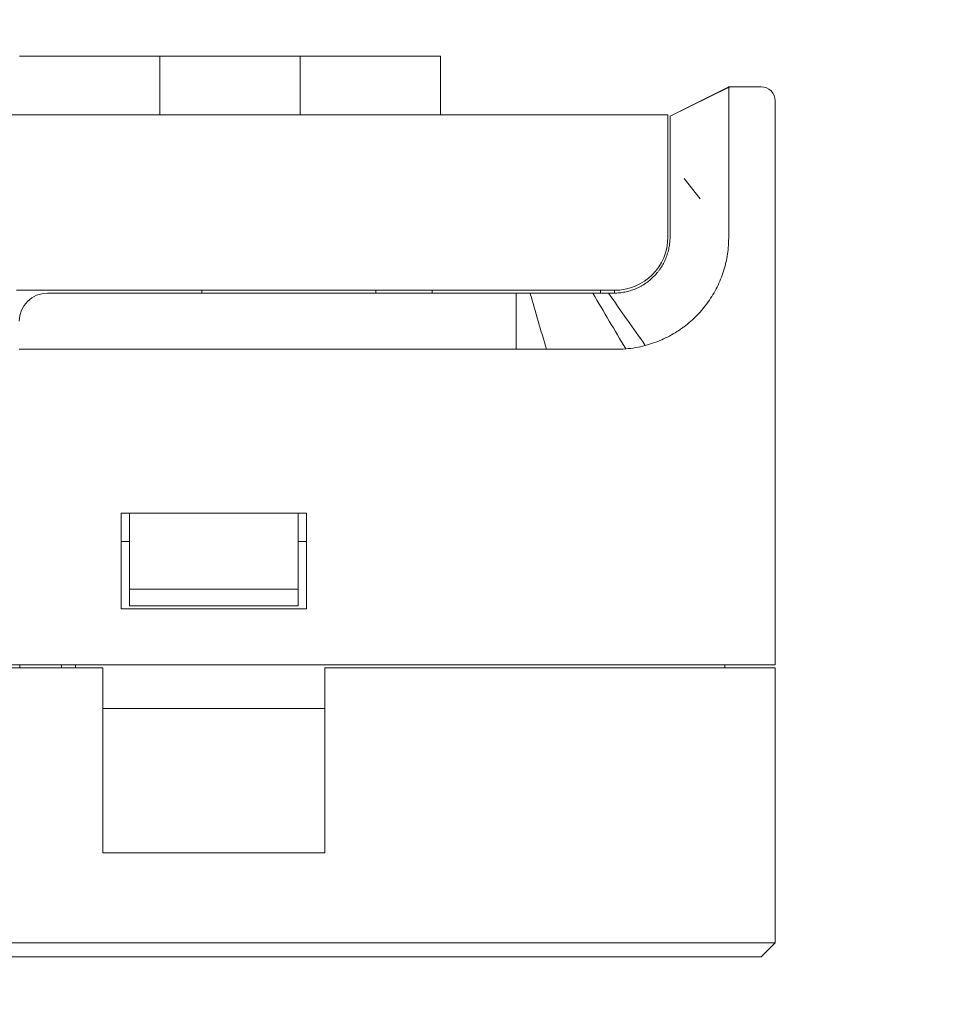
# Model space of a CAD drawing. Header units: millimetres. Extents: x -1114 to 1396, y -630 to 631.
# Tile 516 of 656: x 437 to 470, y -95 to -60. Entities that reach past the tile are written whole.
import ezdxf

# ---------------------------------------------------------------- set-up
doc = ezdxf.new("R2010")
doc.units = ezdxf.units.MM
doc.header["$MEASUREMENT"] = 0

msp = doc.modelspace()

# ---------------------------------------------------------------- linework, layer by layer
at = {"lineweight": 18}
for points, knots in [([(1038.9843, -629.7647), (1038.9843, -629.7647), (-1111.4882, -629.7647), (-1111.4882, -629.7647), (-1111.4882, -629.7647), (-1111.4882, -629.7647), (-1111.4882, 630.7883), (-1111.4882, 630.7883), (-1111.4882, 630.7883), (-1111.4882, 630.7883), (1038.9843, 630.7883), (1038.9843, 630.7883)], [0, 0, 0, 0, 0.3333333, 0.3333333, 0.3333333, 0.3333333, 0.6666667, 0.6666667, 0.6666667, 0.6666667, 1, 1, 1, 1]), ([(462.4282, -64.9427), (462.4298, -64.8964), (462.4301, -64.8503), (462.4296, -64.8043), (462.4296, -64.8043), (462.4293, -64.7813), (462.4288, -64.7584), (462.4284, -64.7355), (462.4284, -64.7355), (462.428, -64.7126), (462.4276, -64.6897), (462.4273, -64.6669), (462.4273, -64.6669), (462.426, -64.5757), (462.4254, -64.4852), (462.4251, -64.3954), (462.4251, -64.3954), (462.4249, -64.3055), (462.425, -64.2164), (462.4253, -64.128), (462.4253, -64.128), (462.4255, -64.0837), (462.4257, -64.0397), (462.4259, -63.9958), (462.4259, -63.9958), (462.426, -63.9739), (462.4261, -63.952), (462.4262, -63.9302), (462.4262, -63.9302), (462.4263, -63.9085), (462.4264, -63.8868), (462.4265, -63.8653), (462.4265, -63.8653), (462.4269, -63.7793), (462.4273, -63.6953), (462.4276, -63.6133), (462.4276, -63.6133), (462.4278, -63.5313), (462.4279, -63.4514), (462.4278, -63.3734), (462.4278, -63.3734), (462.4278, -63.2955), (462.4275, -63.2195), (462.4272, -63.1456), (462.4272, -63.1456), (462.427, -63.1087), (462.4267, -63.0722), (462.4265, -63.0365), (462.4265, -63.0365), (462.4263, -63.0009), (462.426, -62.966), (462.4257, -62.9319), (462.4257, -62.9319), (462.4252, -62.8638), (462.4247, -62.7988), (462.4243, -62.7369), (462.4243, -62.7369), (462.4239, -62.6749), (462.4236, -62.6161), (462.4238, -62.5604), (462.4238, -62.5604), (462.4238, -62.5326), (462.424, -62.5055), (462.4242, -62.4793), (462.4242, -62.4793), (462.4244, -62.4661), (462.4245, -62.4532), (462.4248, -62.4405), (462.4248, -62.4405), (462.425, -62.4277), (462.4252, -62.4152), (462.4254, -62.4029), (462.4254, -62.4029), (462.4263, -62.3536), (462.4266, -62.3083), (462.4267, -62.2669), (462.4267, -62.2669), (462.4267, -62.2255), (462.4265, -62.1879), (462.4263, -62.1542), (462.4263, -62.1542), (462.4261, -62.1205), (462.426, -62.0907), (462.4262, -62.0647), (462.4262, -62.0647), (462.4263, -62.0518), (462.4266, -62.0398), (462.4269, -62.0288), (462.4269, -62.0288), (462.4271, -62.0233), (462.4274, -62.018), (462.4276, -62.0131), (462.4276, -62.0131), (462.4279, -62.0081), (462.4282, -62.0034), (462.4286, -61.9989), (462.4286, -61.9989), (462.4294, -61.99), (462.4304, -61.9822), (462.4317, -61.9754), (462.4317, -61.9754), (462.4324, -61.972), (462.4331, -61.9689), (462.4339, -61.966), (462.4339, -61.966), (462.4347, -61.9632), (462.4357, -61.9606), (462.4367, -61.9582)], [0, 0, 0, 0, 0.037037, 0.037037, 0.037037, 0.037037, 0.0740741, 0.0740741, 0.0740741, 0.0740741, 0.1111111, 0.1111111, 0.1111111, 0.1111111, 0.1481481, 0.1481481, 0.1481481, 0.1481481, 0.1851852, 0.1851852, 0.1851852, 0.1851852, 0.2222222, 0.2222222, 0.2222222, 0.2222222, 0.2592593, 0.2592593, 0.2592593, 0.2592593, 0.2962963, 0.2962963, 0.2962963, 0.2962963, 0.3333333, 0.3333333, 0.3333333, 0.3333333, 0.3703704, 0.3703704, 0.3703704, 0.3703704, 0.4074074, 0.4074074, 0.4074074, 0.4074074, 0.4444444, 0.4444444, 0.4444444, 0.4444444, 0.4814815, 0.4814815, 0.4814815, 0.4814815, 0.5185185, 0.5185185, 0.5185185, 0.5185185, 0.5555556, 0.5555556, 0.5555556, 0.5555556, 0.5925926, 0.5925926, 0.5925926, 0.5925926, 0.6296296, 0.6296296, 0.6296296, 0.6296296, 0.6666667, 0.6666667, 0.6666667, 0.6666667, 0.7037037, 0.7037037, 0.7037037, 0.7037037, 0.7407407, 0.7407407, 0.7407407, 0.7407407, 0.7777778, 0.7777778, 0.7777778, 0.7777778, 0.8148148, 0.8148148, 0.8148148, 0.8148148, 0.8518519, 0.8518519, 0.8518519, 0.8518519, 0.8888889, 0.8888889, 0.8888889, 0.8888889, 0.9259259, 0.9259259, 0.9259259, 0.9259259, 0.962963, 0.962963, 0.962963, 0.962963, 1, 1, 1, 1]), ([(462.4344, -61.9427), (462.4284, -61.9427), (462.4254, -61.9427), (462.4242, -61.9427), (462.4242, -61.9427), (462.4238, -61.9427), (462.4237, -61.9427), (462.4237, -61.9427)], [0, 0, 0, 0, 0.5, 0.5, 0.5, 0.5, 1, 1, 1, 1]), ([(464.0788, -62.4427), (464.0788, -62.3101), (464.0261, -62.1829), (463.9323, -62.0892), (463.9323, -62.0892), (463.8386, -61.9954), (463.7114, -61.9427), (463.5788, -61.9427)], [0, 0, 0, 0, 0.5, 0.5, 0.5, 0.5, 1, 1, 1, 1]), ([(460.3321, -65.1176), (460.3321, -64.9564), (460.3321, -64.7953), (460.3321, -64.6367), (460.3321, -64.6367), (460.3321, -64.597), (460.3321, -64.5575), (460.3321, -64.5181), (460.3321, -64.5181), (460.3321, -64.4788), (460.3321, -64.4396), (460.3321, -64.4005), (460.3321, -64.4005), (460.3321, -64.381), (460.3321, -64.3614), (460.3321, -64.3421), (460.3321, -64.3421), (460.3321, -64.3228), (460.3321, -64.3036), (460.3321, -64.2846), (460.3321, -64.2846), (460.3321, -64.2466), (460.3321, -64.2093), (460.3321, -64.1725), (460.3321, -64.1725), (460.3321, -64.0989), (460.3321, -64.0277), (460.3321, -63.9588), (460.3321, -63.9588), (460.3321, -63.8899), (460.3321, -63.8232), (460.3321, -63.7589), (460.3321, -63.7589), (460.3321, -63.7267), (460.3321, -63.6951), (460.3321, -63.6644), (460.3321, -63.6644), (460.3321, -63.6337), (460.3321, -63.604), (460.3321, -63.5751), (460.3321, -63.5751), (460.3321, -63.5174), (460.3321, -63.4632), (460.3321, -63.4126), (460.3321, -63.4126), (460.3321, -63.3872), (460.3321, -63.3628), (460.3321, -63.3393), (460.3321, -63.3393), (460.3321, -63.3158), (460.3321, -63.2932), (460.3321, -63.2716), (460.3321, -63.2716), (460.3321, -63.2283), (460.3321, -63.1897), (460.3321, -63.1557), (460.3321, -63.1557), (460.3321, -63.1217), (460.3321, -63.0923), (460.3321, -63.0677), (460.3321, -63.0677), (460.3321, -63.0553), (460.3321, -63.0442), (460.3321, -63.0343), (460.3321, -63.0343), (460.3321, -63.0294), (460.3321, -63.0249), (460.3321, -63.0208), (460.3321, -63.0208), (460.3321, -63.0167), (460.3321, -63.0129), (460.3321, -63.0095), (460.3321, -63.0095), (460.3321, -62.9826), (460.3321, -62.9793), (460.3321, -62.9823), (460.3321, -62.9823), (460.3321, -62.9852), (460.3321, -62.9944), (460.3321, -62.9924)], [0, 0, 0, 0, 0.05, 0.05, 0.05, 0.05, 0.1, 0.1, 0.1, 0.1, 0.15, 0.15, 0.15, 0.15, 0.2, 0.2, 0.2, 0.2, 0.25, 0.25, 0.25, 0.25, 0.3, 0.3, 0.3, 0.3, 0.35, 0.35, 0.35, 0.35, 0.4, 0.4, 0.4, 0.4, 0.45, 0.45, 0.45, 0.45, 0.5, 0.5, 0.5, 0.5, 0.55, 0.55, 0.55, 0.55, 0.6, 0.6, 0.6, 0.6, 0.65, 0.65, 0.65, 0.65, 0.7, 0.7, 0.7, 0.7, 0.75, 0.75, 0.75, 0.75, 0.8, 0.8, 0.8, 0.8, 0.85, 0.85, 0.85, 0.85, 0.9, 0.9, 0.9, 0.9, 0.95, 0.95, 0.95, 0.95, 1, 1, 1, 1]), ([(462.4257, -66.1837), (462.4239, -66.4191), (462.4273, -66.6545), (462.4276, -66.8899), (462.4276, -66.8899), (462.4279, -67.1253), (462.4251, -67.3608), (462.411, -67.5958)], [0, 0, 0, 0, 0.5, 0.5, 0.5, 0.5, 1, 1, 1, 1]), ([(460.3321, -66.7732), (460.3321, -66.8598), (460.3321, -66.9464), (460.3321, -67.0329), (460.3321, -67.0329), (460.3321, -67.1195), (460.3321, -67.2061), (460.3321, -67.2927)], [0, 0, 0, 0, 0.5, 0.5, 0.5, 0.5, 1, 1, 1, 1]), ([(460.3321, -67.2927), (460.3321, -67.3588), (460.3288, -67.4242), (460.3224, -67.4892), (460.3224, -67.4892), (460.316, -67.5541), (460.3065, -67.6185), (460.2938, -67.6824), (460.2938, -67.6824), (460.2811, -67.7463), (460.2653, -67.8096), (460.2463, -67.8724), (460.2463, -67.8724), (460.2368, -67.9038), (460.2264, -67.9351), (460.2153, -67.9662), (460.2153, -67.9662), (460.2042, -67.9972), (460.1924, -68.0279), (460.1799, -68.0581), (460.1799, -68.0581), (460.1297, -68.1792), (460.0683, -68.294), (459.9958, -68.4027), (459.9958, -68.4027), (459.9777, -68.4299), (459.9589, -68.4566), (459.9393, -68.483), (459.9393, -68.483), (459.9296, -68.4962), (459.9196, -68.5093), (459.9095, -68.5223), (459.9095, -68.5223), (459.8994, -68.5353), (459.8891, -68.5482), (459.8786, -68.5609), (459.8786, -68.5609), (459.8368, -68.6119), (459.7928, -68.6604), (459.7468, -68.7065), (459.7468, -68.7065), (459.6546, -68.7988), (459.554, -68.8815), (459.4448, -68.9546), (459.4448, -68.9546), (459.4175, -68.9729), (459.3896, -68.9906), (459.3613, -69.0076), (459.3613, -69.0076), (459.3331, -69.0245), (459.3046, -69.0407), (459.2757, -69.0561), (459.2757, -69.0561), (459.2181, -69.087), (459.1592, -69.1149), (459.099, -69.1398), (459.099, -69.1398), (459.0389, -69.1648), (458.9776, -69.1868), (458.9151, -69.2059), (458.9151, -69.2059), (458.8838, -69.2154), (458.8522, -69.2242), (458.8203, -69.2322), (458.8203, -69.2322), (458.7885, -69.2403), (458.7562, -69.2475), (458.7239, -69.254), (458.7239, -69.254), (458.6916, -69.2604), (458.6592, -69.2661), (458.6268, -69.2709), (458.6268, -69.2709), (458.5943, -69.2757), (458.5617, -69.2798), (458.5291, -69.283), (458.5291, -69.283), (458.4638, -69.2895), (458.3982, -69.2927), (458.3321, -69.2927)], [0, 0, 0, 0, 0.05, 0.05, 0.05, 0.05, 0.1, 0.1, 0.1, 0.1, 0.15, 0.15, 0.15, 0.15, 0.2, 0.2, 0.2, 0.2, 0.25, 0.25, 0.25, 0.25, 0.3, 0.3, 0.3, 0.3, 0.35, 0.35, 0.35, 0.35, 0.4, 0.4, 0.4, 0.4, 0.45, 0.45, 0.45, 0.45, 0.5, 0.5, 0.5, 0.5, 0.55, 0.55, 0.55, 0.55, 0.6, 0.6, 0.6, 0.6, 0.65, 0.65, 0.65, 0.65, 0.7, 0.7, 0.7, 0.7, 0.75, 0.75, 0.75, 0.75, 0.8, 0.8, 0.8, 0.8, 0.85, 0.85, 0.85, 0.85, 0.9, 0.9, 0.9, 0.9, 0.95, 0.95, 0.95, 0.95, 1, 1, 1, 1]), ([(459.4504, -71.1595), (459.6514, -71.1062), (459.8457, -71.0381), (460.0335, -70.9558), (460.0335, -70.9558), (460.2213, -70.8735), (460.4025, -70.7768), (460.577, -70.6655), (460.577, -70.6655), (460.5988, -70.6516), (460.6206, -70.6374), (460.6422, -70.623), (460.6422, -70.623), (460.6638, -70.6087), (460.6853, -70.594), (460.7066, -70.5792), (460.7066, -70.5792), (460.7493, -70.5496), (460.7912, -70.5193), (460.8325, -70.4883), (460.8325, -70.4883), (460.915, -70.4262), (460.9947, -70.3612), (461.0717, -70.2934), (461.0717, -70.2934), (461.2256, -70.1577), (461.3686, -70.0107), (461.5006, -69.8521), (461.5006, -69.8521), (461.5336, -69.8125), (461.5659, -69.7721), (461.5975, -69.731), (461.5975, -69.731), (461.6291, -69.6899), (461.66, -69.648), (461.69, -69.6058), (461.69, -69.6058), (461.7499, -69.5212), (461.8062, -69.4348), (461.859, -69.3466), (461.859, -69.3466), (461.9118, -69.2584), (461.961, -69.1684), (462.0066, -69.0766), (462.0066, -69.0766), (462.0523, -68.9848), (462.0943, -68.8912), (462.133, -68.7959), (462.133, -68.7959), (462.1717, -68.7006), (462.207, -68.6036), (462.2386, -68.5047), (462.2386, -68.5047), (462.2465, -68.48), (462.2541, -68.4551), (462.2615, -68.4302), (462.2615, -68.4302), (462.2689, -68.4054), (462.2761, -68.3805), (462.283, -68.3555), (462.283, -68.3555), (462.2968, -68.3056), (462.3096, -68.2556), (462.3213, -68.2054), (462.3213, -68.2054), (462.3447, -68.1051), (462.3641, -68.0041), (462.3791, -67.9025), (462.3791, -67.9025), (462.3941, -67.8009), (462.4048, -67.6987), (462.411, -67.5958)], [0, 0, 0, 0, 0.0555556, 0.0555556, 0.0555556, 0.0555556, 0.1111111, 0.1111111, 0.1111111, 0.1111111, 0.1666667, 0.1666667, 0.1666667, 0.1666667, 0.2222222, 0.2222222, 0.2222222, 0.2222222, 0.2777778, 0.2777778, 0.2777778, 0.2777778, 0.3333333, 0.3333333, 0.3333333, 0.3333333, 0.3888889, 0.3888889, 0.3888889, 0.3888889, 0.4444444, 0.4444444, 0.4444444, 0.4444444, 0.5, 0.5, 0.5, 0.5, 0.5555556, 0.5555556, 0.5555556, 0.5555556, 0.6111111, 0.6111111, 0.6111111, 0.6111111, 0.6666667, 0.6666667, 0.6666667, 0.6666667, 0.7222222, 0.7222222, 0.7222222, 0.7222222, 0.7777778, 0.7777778, 0.7777778, 0.7777778, 0.8333333, 0.8333333, 0.8333333, 0.8333333, 0.8888889, 0.8888889, 0.8888889, 0.8888889, 0.9444444, 0.9444444, 0.9444444, 0.9444444, 1, 1, 1, 1]), ([(455.342, -69.2927), (455.4607, -69.2927), (455.5794, -69.2927), (455.6981, -69.2927), (455.6981, -69.2927), (455.825, -69.2927), (455.9519, -69.2927), (456.0788, -69.2927), (456.0788, -69.2927), (456.2057, -69.2927), (456.3326, -69.2927), (456.4595, -69.2927)], [0, 0, 0, 0, 0.3333333, 0.3333333, 0.3333333, 0.3333333, 0.6666667, 0.6666667, 0.6666667, 0.6666667, 1, 1, 1, 1]), ([(456.4595, -69.2927), (456.5188, -69.2927), (456.578, -69.2927), (456.6372, -69.2927), (456.6372, -69.2927), (456.7008, -69.2927), (456.7643, -69.2927), (456.8279, -69.2927), (456.8279, -69.2927), (456.8915, -69.2927), (456.955, -69.2927), (457.0186, -69.2927)], [0, 0, 0, 0, 0.3333333, 0.3333333, 0.3333333, 0.3333333, 0.6666667, 0.6666667, 0.6666667, 0.6666667, 1, 1, 1, 1]), ([(457.0186, -69.2927), (457.0779, -69.2927), (457.1373, -69.2927), (457.1967, -69.2927), (457.1967, -69.2927), (457.2601, -69.2927), (457.3236, -69.2927), (457.3871, -69.2927), (457.3871, -69.2927), (457.4506, -69.2927), (457.5141, -69.2927), (457.5776, -69.2927)], [0, 0, 0, 0, 0.3333333, 0.3333333, 0.3333333, 0.3333333, 0.6666667, 0.6666667, 0.6666667, 0.6666667, 1, 1, 1, 1]), ([(458.7552, -71.2797), (458.7552, -71.2797), (458.7553, -71.2797), (458.7553, -71.2797), (458.7553, -71.2797), (458.9899, -71.2594), (459.2229, -71.2199), (459.4504, -71.1595)], [0, 0, 0, 0, 0.5, 0.5, 0.5, 0.5, 1, 1, 1, 1]), ([(455.9299, -71.2927), (455.9299, -71.2927), (455.9299, -71.2927), (455.9299, -71.2927), (455.9299, -71.2927), (456.4018, -71.2927), (456.8721, -71.2928), (457.343, -71.2926)], [0, 0, 0, 0, 0.5, 0.5, 0.5, 0.5, 1, 1, 1, 1]), ([(457.343, -71.2926), (457.343, -71.2926), (457.343, -71.2926), (457.343, -71.2926), (457.343, -71.2926), (457.5785, -71.2926), (457.814, -71.2933), (458.0493, -71.292)], [0, 0, 0, 0, 0.5, 0.5, 0.5, 0.5, 1, 1, 1, 1]), ([(458.0493, -71.292), (458.0493, -71.292), (458.0494, -71.292), (458.0494, -71.292), (458.0494, -71.292), (458.2847, -71.2907), (458.5205, -71.3), (458.7552, -71.2797)], [0, 0, 0, 0, 0.5, 0.5, 0.5, 0.5, 1, 1, 1, 1])]:
    msp.add_open_spline(points, degree=3, knots=knots, dxfattribs=at)
for points in [[(437.3538, -60.8508), (437.3538, -60.8508), (437.1538, -60.8508), (437.1538, -60.8508)], [(437.3538, -60.8508), (437.3538, -60.8508), (441.9538, -60.8508), (441.9538, -60.8508)], [(441.0421, -60.8508), (441.0513, -60.8508), (441.0559, -60.8509), (441.0559, -60.8509)], [(442.1538, -60.8508), (442.1538, -60.8508), (441.9538, -60.8508), (441.9538, -60.8508)], [(442.1538, -60.8508), (442.1538, -60.8508), (442.1538, -62.943), (442.1538, -62.943)], [(442.1538, -60.8508), (442.1538, -60.8508), (442.1538, -62.943), (442.1538, -62.943)], [(442.1538, -62.943), (442.1538, -62.943), (442.1538, -60.8508), (442.1538, -60.8508)], [(442.3538, -60.8508), (442.3538, -60.8508), (442.1538, -60.8508), (442.1538, -60.8508)], [(442.1538, -60.8508), (442.1538, -60.8508), (442.1538, -62.943), (442.1538, -62.943)], [(442.3538, -60.8508), (442.3538, -60.8508), (446.9538, -60.8508), (446.9538, -60.8508)], [(446.0421, -60.8508), (446.0513, -60.8508), (446.0559, -60.8509), (446.0559, -60.8509)], [(447.1538, -60.8508), (447.1538, -60.8508), (446.9538, -60.8508), (446.9538, -60.8508)], [(447.1538, -60.8508), (447.1538, -60.8508), (447.1538, -62.943), (447.1538, -62.943)], [(447.1538, -60.8508), (447.1538, -60.8508), (447.1538, -62.943), (447.1538, -62.943)], [(447.3538, -60.8508), (447.3538, -60.8508), (447.1538, -60.8508), (447.1538, -60.8508)], [(447.1538, -62.943), (447.1538, -62.943), (447.1538, -60.8508), (447.1538, -60.8508)], [(447.1538, -60.8508), (447.1538, -60.8508), (447.1538, -62.943), (447.1538, -62.943)], [(447.3538, -60.8508), (447.3538, -60.8508), (451.9538, -60.8508), (451.9538, -60.8508)], [(451.0421, -60.8508), (451.0513, -60.8508), (451.0559, -60.8509), (451.0559, -60.8509)], [(452.1538, -60.8508), (452.1538, -60.8508), (451.9538, -60.8508), (451.9538, -60.8508)], [(452.1538, -60.8508), (452.1538, -60.8508), (452.1538, -62.943), (452.1538, -62.943)], [(452.1538, -60.8508), (452.1538, -60.8508), (452.1538, -62.943), (452.1538, -62.943)], [(462.4237, -61.9427), (462.4237, -61.9427), (460.332, -62.9898), (460.332, -62.9898)], [(460.3321, -62.9922), (460.3321, -62.9922), (462.4377, -61.9558), (462.4377, -61.9558)], [(462.4432, -61.9344), (462.4432, -61.9344), (462.4265, -61.9427), (462.4265, -61.9427)], [(462.4432, -61.9344), (462.4432, -61.9344), (462.4302, -61.9409), (462.4302, -61.9409)], [(463.5788, -61.9427), (463.5788, -61.9427), (462.4344, -61.9427), (462.4344, -61.9427)], [(462.4344, -61.9427), (462.441, -61.9427), (462.4411, -61.9479), (462.4367, -61.9582)], [(462.435, -61.9427), (462.435, -61.9427), (463.0069, -61.9427), (463.0069, -61.9427)], [(463.0069, -61.9427), (463.0069, -61.9427), (463.5788, -61.9427), (463.5788, -61.9427)], [(464.0788, -62.4427), (464.0788, -62.4427), (464.0788, -64.9427), (464.0788, -64.9427)], [(404.0485, -62.9429), (404.0485, -62.9429), (460.2541, -62.9429), (460.2541, -62.9429)], [(460.2541, -62.9429), (460.2541, -62.9429), (404.0485, -62.9429), (404.0485, -62.9429)], [(460.2541, -62.9429), (460.2541, -62.9429), (460.2541, -64.9429), (460.2541, -64.9429)], [(460.4146, -62.9485), (460.4146, -62.9485), (460.3858, -62.96), (460.3858, -62.96)], [(460.2541, -64.9429), (460.2541, -64.9429), (460.2541, -67.2929), (460.2541, -67.2929)], [(460.3321, -65.6696), (460.3321, -65.4856), (460.3321, -65.3016), (460.3321, -65.1176)], [(460.837, -65.2043), (460.837, -65.2043), (461.4079, -65.9337), (461.4079, -65.9337)], [(462.4282, -64.9427), (462.4222, -65.1209), (462.4293, -65.2992), (462.4276, -65.4775)], [(464.0788, -64.9427), (464.0788, -64.9427), (464.0788, -82.5374), (464.0788, -82.5374)], [(464.0788, -64.9427), (464.0788, -64.9427), (464.0788, -82.5374), (464.0788, -82.5374)], [(462.4276, -65.4775), (462.4254, -65.7129), (462.4276, -65.9483), (462.4257, -66.1837)], [(460.3321, -66.7732), (460.3321, -66.4053), (460.3321, -66.0375), (460.3321, -65.6696)], [(458.3541, -69.1929), (459.4034, -69.1929), (460.2541, -68.3423), (460.2541, -67.2929)], [(458.3541, -69.1929), (458.3541, -69.1929), (437.0513, -69.1929), (437.0513, -69.1929)], [(438.1513, -69.2927), (437.599, -69.2927), (437.1513, -69.7404), (437.1513, -70.2927)], [(454.8541, -69.2927), (454.8541, -69.2927), (438.1513, -69.2927), (438.1513, -69.2927)], [(443.6513, -69.1929), (443.6513, -69.1929), (443.6513, -69.2928), (443.6513, -69.2928)], [(449.8541, -69.1929), (449.8541, -69.1929), (449.8541, -69.2928), (449.8541, -69.2928)], [(451.8541, -69.1929), (451.8541, -69.1929), (451.8541, -69.2927), (451.8541, -69.2927)], [(454.8541, -69.2927), (454.8541, -69.2927), (455.342, -69.2927), (455.342, -69.2927)], [(454.8541, -69.2927), (454.8541, -69.2927), (454.8541, -71.2927), (454.8541, -71.2927)], [(455.342, -69.2927), (455.538, -69.9594), (455.7339, -70.626), (455.9299, -71.2927)], [(457.5776, -69.2927), (457.7639, -69.2927), (457.9502, -69.2927), (458.1366, -69.2927)], [(457.5776, -69.2927), (457.9701, -69.955), (458.3627, -70.6174), (458.7552, -71.2797)], [(457.8538, -69.2927), (457.8538, -69.2927), (457.8538, -69.1929), (457.8538, -69.1929)], [(457.8538, -69.1929), (457.8538, -69.1929), (457.8538, -69.2927), (457.8538, -69.2927)], [(458.1366, -69.2923), (458.5745, -69.9144), (459.0125, -70.537), (459.4504, -71.1595)], [(458.1366, -69.2927), (458.2017, -69.2927), (458.2669, -69.2927), (458.3321, -69.2927)], [(458.3538, -69.2904), (458.3538, -69.2904), (458.3538, -69.1929), (458.3538, -69.1929)], [(454.8541, -71.2927), (454.8541, -71.2927), (437.1513, -71.2927), (437.1513, -71.2927)], [(454.8541, -71.2927), (454.8541, -71.2927), (455.9299, -71.2927), (455.9299, -71.2927)], [(440.7788, -77.1374), (440.7788, -77.1374), (440.7788, -80.5374), (440.7788, -80.5374)], [(447.3788, -77.1374), (447.3788, -77.1374), (440.7788, -77.1374), (440.7788, -77.1374)], [(441.0788, -77.7498), (441.0788, -77.7498), (441.0788, -77.1374), (441.0788, -77.1374)], [(447.0788, -77.1374), (447.0788, -77.1374), (447.0788, -77.7498), (447.0788, -77.7498)], [(447.3788, -80.5374), (447.3788, -80.5374), (447.3788, -77.1374), (447.3788, -77.1374)], [(441.0788, -79.8374), (441.0788, -79.8374), (441.0788, -77.7498), (441.0788, -77.7498)], [(447.0788, -77.7498), (447.0788, -77.7498), (447.0788, -79.8374), (447.0788, -79.8374)], [(441.0788, -78.1374), (441.0788, -78.1374), (440.7788, -78.1374), (440.7788, -78.1374)], [(447.379, -78.1374), (447.379, -78.1374), (447.0788, -78.1374), (447.0788, -78.1374)], [(441.0788, -79.8374), (441.0788, -79.8374), (441.0788, -80.4374), (441.0788, -80.4374)], [(447.0788, -79.8374), (447.0788, -79.8374), (441.0788, -79.8374), (441.0788, -79.8374)], [(447.0788, -80.4374), (447.0788, -80.4374), (447.0788, -79.8374), (447.0788, -79.8374)], [(440.7788, -80.5374), (440.7788, -80.5374), (447.3788, -80.5374), (447.3788, -80.5374)], [(441.0788, -80.4374), (441.0788, -80.4374), (447.0788, -80.4374), (447.0788, -80.4374)], [(364.0788, -82.5374), (364.0788, -82.5374), (463.5788, -82.5374), (463.5788, -82.5374)], [(383.0288, -82.6374), (383.0288, -82.6374), (440.1288, -82.6374), (440.1288, -82.6374)], [(437.1729, -82.5374), (437.1729, -82.5374), (437.1729, -82.6374), (437.1729, -82.6374)], [(438.6513, -82.5374), (438.6513, -82.5374), (438.6513, -82.6374), (438.6513, -82.6374)], [(439.1513, -82.5373), (439.1513, -82.5373), (439.1513, -82.6374), (439.1513, -82.6374)], [(440.1288, -89.2359), (440.1288, -89.2359), (440.1288, -82.6374), (440.1288, -82.6374)], [(448.0288, -82.6374), (448.0288, -82.6374), (463.5788, -82.6374), (463.5788, -82.6374)], [(448.0288, -82.6374), (448.0288, -82.6374), (448.0288, -89.2359), (448.0288, -89.2359)], [(462.2788, -82.5373), (462.2788, -82.5373), (462.2788, -82.6374), (462.2788, -82.6374)], [(464.0788, -82.5374), (464.0788, -82.5374), (463.5788, -82.5374), (463.5788, -82.5374)], [(463.5788, -82.6374), (463.5788, -82.6374), (464.0788, -82.6374), (464.0788, -82.6374)], [(464.0788, -82.6374), (464.0788, -82.6374), (464.0788, -92.4427), (464.0788, -92.4427)], [(464.0788, -82.6374), (464.0788, -82.6374), (464.0788, -92.4427), (464.0788, -92.4427)], [(448.0288, -84.093), (448.0288, -84.093), (440.1288, -84.093), (440.1288, -84.093)], [(440.1288, -89.2359), (440.1288, -89.2359), (448.0288, -89.2359), (448.0288, -89.2359)], [(419.0788, -92.4427), (419.0788, -92.4427), (463.5788, -92.4427), (463.5788, -92.4427)], [(463.5788, -92.9427), (463.5788, -92.9427), (464.0788, -92.4427), (464.0788, -92.4427)], [(463.5788, -92.4427), (463.5788, -92.4427), (464.0788, -92.4427), (464.0788, -92.4427)], [(463.5788, -92.9427), (463.5788, -92.9427), (419.0788, -92.9427), (419.0788, -92.9427)]]:
    msp.add_open_spline(points, degree=3, dxfattribs=at)

doc.saveas('drawing.dxf')
